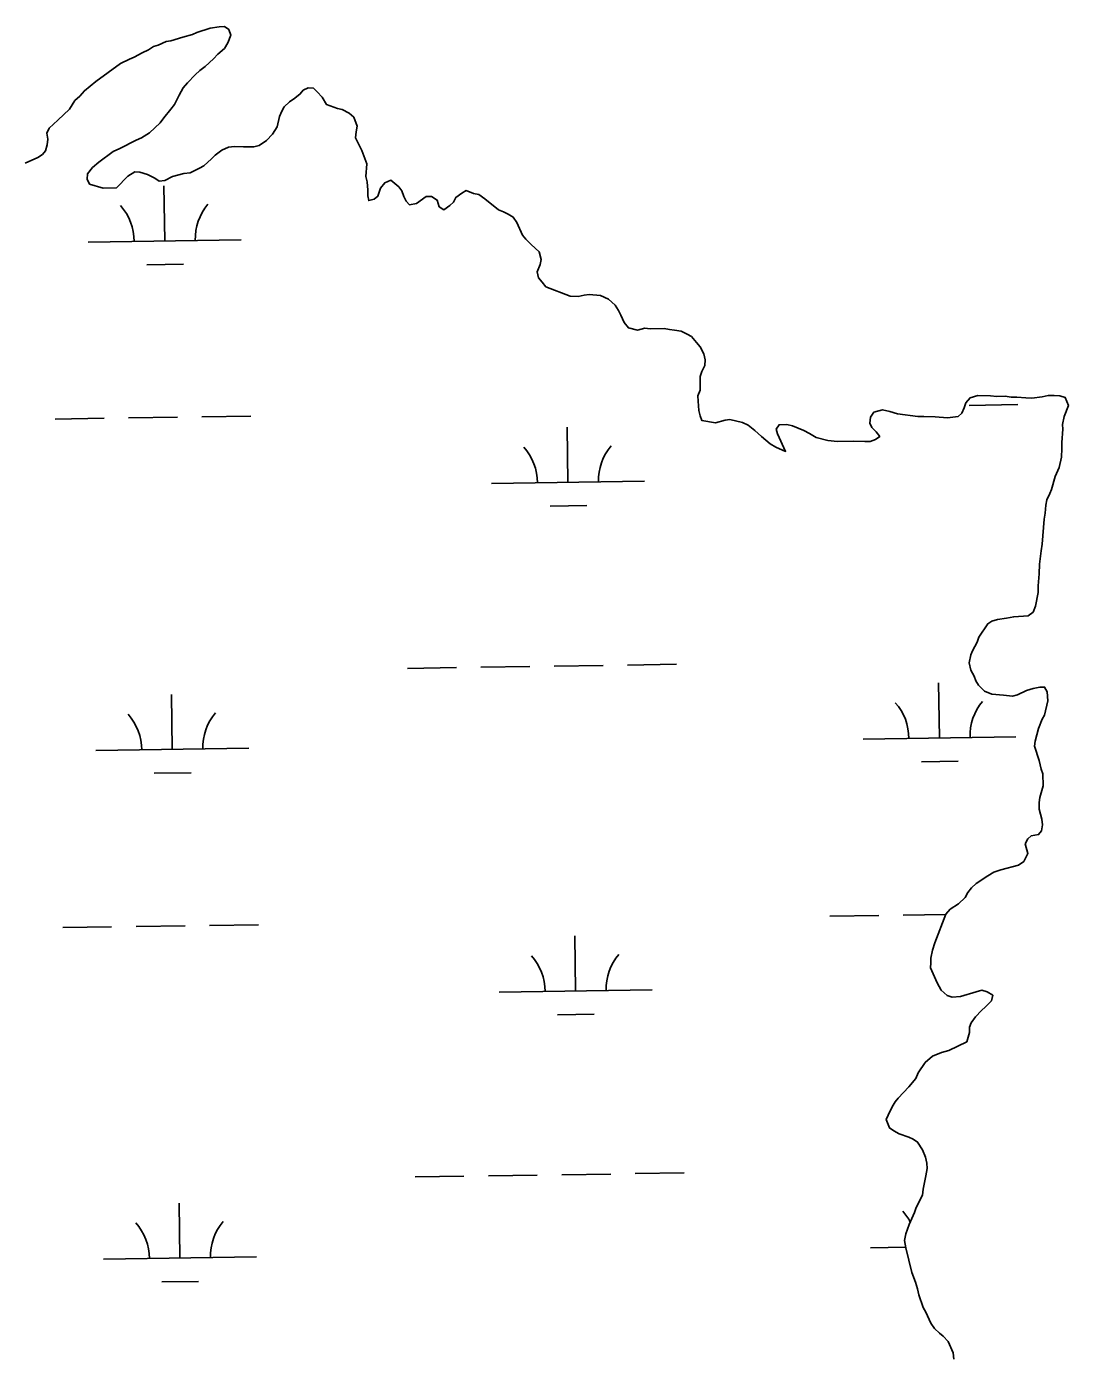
# Model space of a CAD drawing. Extents: x 3807117 to 3845308, y 337856 to 363736.
# Drawn here: x 3840700 to 3841381, y 358376 to 359247 of the extents above; entities that cross this region are included whole.
import ezdxf

# ---------------------------------------------------------------- set-up
doc = ezdxf.new("R2010")
doc.units = 0
doc.layers.add('V-TOPO-SHOR', color=7, linetype='Continuous')
doc.layers.add('V-WETL-SWMP', color=7, linetype='Continuous')

msp = doc.modelspace()

# ---------------------------------------------------------------- linework, layer by layer
at = {"layer": 'V-TOPO-SHOR'}
for points in [[(3840698.56, 359157.29), (3840706.82, 359160.99), (3840709.96, 359163.03), (3840711.9, 359165.44), (3840713.02, 359169.42), (3840713.36, 359173), (3840712.9, 359176.95), (3840714.43, 359180.15), (3840717.16, 359182.97), (3840719.9, 359185.4), (3840727.7, 359192.66), (3840731.18, 359198.27), (3840734.31, 359201.1), (3840737.42, 359204.71), (3840744.85, 359210.78), (3840760.91, 359222.55), (3840766.81, 359225.42), (3840769.96, 359226.66), (3840775.07, 359229.52), (3840779.39, 359231.57), (3840782.53, 359233.61), (3840785.69, 359234.45), (3840790.8, 359236.92), (3840793.97, 359237.36), (3840801.85, 359239.87), (3840808.17, 359241.57), (3840810.93, 359242.8), (3840819.6, 359245.72), (3840825.53, 359246.61), (3840829.1, 359246.67), (3840831.91, 359244.73), (3840833.15, 359241.18), (3840831.26, 359236), (3840828.94, 359232.39), (3840824.64, 359228.75), (3840821.92, 359225.54), (3840816.44, 359220.69), (3840812.92, 359217.86), (3840809.8, 359215.03), (3840804.73, 359209.79), (3840802.01, 359206.57), (3840799.31, 359201.77), (3840796.24, 359195.78), (3840793.91, 359192.57), (3840789.25, 359186.94), (3840786.92, 359183.73), (3840779.9, 359177.27), (3840774.79, 359174.01), (3840771.25, 359172.37), (3840760.64, 359167.04), (3840756.31, 359164.98), (3840746.91, 359158.09), (3840742.61, 359154.45), (3840739.5, 359150.43), (3840739.17, 359146.86), (3840740.8, 359143.72), (3840749.57, 359141.09), (3840758.29, 359141.23), (3840765.7, 359148.88), (3840770.41, 359151.74), (3840773.58, 359151.39), (3840778.76, 359149.89), (3840783.56, 359147.59), (3840786.36, 359145.66), (3840789.93, 359146.11), (3840795.04, 359148.58), (3840802.54, 359150.68), (3840806.49, 359151.14)], [(3840806.49, 359151.14), (3840812.79, 359154.02), (3840815.54, 359155.66), (3840820.62, 359160.1), (3840822.96, 359162.52), (3840827.26, 359165.76), (3840831.59, 359167.81), (3840835.55, 359168.28), (3840841.5, 359167.98), (3840848.24, 359168.09), (3840851.79, 359168.94), (3840856.5, 359172.19), (3840860.39, 359176.22), (3840863.48, 359181.03), (3840864.96, 359187.79), (3840866.49, 359191.39), (3840868.02, 359194.19), (3840871.54, 359197.42), (3840875.07, 359199.85), (3840878.59, 359202.69), (3840880.53, 359205.1), (3840883.68, 359206.73), (3840887.25, 359206.4), (3840889.67, 359204.06), (3840892.9, 359200.54), (3840895.75, 359195.83), (3840902.93, 359193.18), (3840906.11, 359192.44), (3840910.51, 359190.13), (3840913.73, 359187.41), (3840915.81, 359181.5), (3840915.08, 359177.92), (3840914.75, 359173.95), (3840916.79, 359170.02), (3840918.85, 359165.69), (3840922.16, 359157.02), (3840921.51, 359148.68), (3840922.36, 359145.13), (3840922.85, 359139.59), (3840922.91, 359136.02), (3840923.35, 359132.86), (3840926.91, 359133.71), (3840929.25, 359135.73), (3840931.15, 359140.91), (3840933.87, 359144.53), (3840937.8, 359146.18), (3840943.03, 359141.9), (3840945.06, 359139.16), (3840946.3, 359135.61), (3840947.94, 359132.47), (3840949.96, 359130.12), (3840954.7, 359131), (3840960.97, 359135.46), (3840964.54, 359135.52), (3840968.15, 359133.2), (3840969.41, 359128.86), (3840972.61, 359126.93), (3840976.53, 359129.77), (3840978.88, 359131.79), (3840980.41, 359134.99), (3840984.33, 359137.83), (3840987.07, 359139.46), (3840991.86, 359137.56), (3840995.44, 359136.82), (3840999.45, 359134.11), (3841008.3, 359126.73), (3841011.49, 359125.59), (3841014.68, 359124.06), (3841017.89, 359122.13), (3841020.33, 359118.6), (3841024.03, 359110.34), (3841026.06, 359107.59), (3841029.68, 359104.09), (3841034.91, 359099.41), (3841036.19, 359094.28), (3841035.45, 359091.1), (3841033.54, 359086.31), (3841034.4, 359082.36), (3841036.83, 359079.62), (3841039.26, 359076.49), (3841055.22, 359070.41), (3841060.38, 359070.1), (3841064.33, 359070.96), (3841067.49, 359071.41), (3841075.03, 359070.74), (3841080.23, 359068.45), (3841084.65, 359064.56), (3841086.69, 359061.02), (3841088.33, 359057.88), (3841090.39, 359053.15), (3841093.22, 359049.63), (3841099.2, 359048.15), (3841103.93, 359049.41), (3841107.5, 359049.08), (3841116.62, 359049.23), (3841120.2, 359048.49), (3841123.38, 359048.15), (3841127.75, 359047.43), (3841131.75, 359045.51), (3841134.55, 359043.97), (3841137.79, 359040.06)], [(3841137.79, 359040.06), (3841140.21, 359037.33), (3841142.67, 359032.61), (3841143.52, 359028.66), (3841143.19, 359025.08), (3841141.27, 359021.09), (3841140.13, 359017.9), (3841140.28, 359008.78), (3841138.76, 359005.19), (3841138.82, 359001.62), (3841139.31, 358995.68), (3841140.16, 358992.13), (3841141.4, 358988.98), (3841150.15, 358987.54), (3841156.47, 358989.23), (3841159.63, 358989.67), (3841167.99, 358987.83), (3841171.59, 358985.91), (3841176, 358982.41), (3841180.43, 358978.52), (3841186.06, 358973.86), (3841189.66, 358971.54), (3841196.05, 358968.87), (3841190.71, 358980.28), (3841189.86, 358983.43), (3841191.8, 358986.24), (3841196.95, 358986.33), (3841200.53, 358985.59), (3841208.12, 358982.55), (3841211.71, 358980.62), (3841216.12, 358977.92), (3841223.68, 358976.07), (3841230.04, 358975.38), (3841240.34, 358975.55), (3841247.88, 358975.28), (3841251.45, 358975.33), (3841255, 358976.58), (3841257.74, 358978.61), (3841255.31, 358981.74), (3841252.49, 358984.47), (3841251.25, 358987.23), (3841251.58, 358991.2), (3841253.91, 358994.41), (3841259.43, 358996.08), (3841264.21, 358994.97), (3841269.39, 358993.47), (3841282.5, 358991.71), (3841286.46, 358991.77), (3841294, 358991.5), (3841301.94, 358990.84), (3841309.06, 358991.75), (3841311.41, 358993.77), (3841312.93, 358997.36), (3841314.07, 359000.55), (3841316.79, 359003.77), (3841321.92, 359005.44), (3841330.25, 359005.18), (3841334.22, 359004.85), (3841339.77, 359004.94), (3841343.74, 359004.22), (3841347.31, 359004.27), (3841353.26, 359003.98), (3841357.23, 359003.65), (3841363.96, 359004.55), (3841367.91, 359005.41), (3841371.87, 359005.47), (3841375.44, 359005.14), (3841379.03, 359004.01), (3841381.1, 358998.89), (3841378.44, 358991.71), (3841377.34, 358986.53), (3841377.39, 358983.36), (3841376.74, 358974.63), (3841376.81, 358970.67), (3841376.5, 358965.11), (3841375.03, 358958.35), (3841372.35, 358952.35), (3841370.11, 358943.99), (3841368.97, 358941.2), (3841367.05, 358937.2), (3841366.32, 358933.62), (3841366.01, 358928.46), (3841365.28, 358924.49), (3841363.96, 358908.21), (3841363.24, 358903.84), (3841362.2, 358895.1), (3841361.91, 358888.75), (3841361.24, 358880.81), (3841361.32, 358876.45), (3841359.48, 358867.7), (3841357.96, 358863.71), (3841354.83, 358861.28), (3841345.32, 358860.72), (3841340.58, 358859.85), (3841334.65, 358858.96), (3841331.1, 358857.71), (3841328.35, 358856.08), (3841322.55, 358847.26), (3841321.41, 358844.07), (3841318.33, 358838.47), (3841317.19, 358835.68)], [(3841317.19, 358835.68), (3841316.09, 358830.51), (3841317.35, 358825.77), (3841319.4, 358821.84), (3841320.64, 358818.69), (3841322.27, 358815.94), (3841326.3, 358812.04), (3841331.09, 358810.14), (3841338.64, 358809.47), (3841344.59, 358808.78), (3841347.75, 358809.62), (3841353.65, 358812.49), (3841357.99, 358813.75), (3841362.34, 358814.62), (3841365.51, 358814.67), (3841367.15, 358811.53), (3841367.64, 358805.59), (3841365.41, 358796.43), (3841363.87, 358793.63), (3841361.59, 358787.65), (3841359.35, 358779.29), (3841359.01, 358776.11), (3841361.94, 358766.64), (3841363.22, 358761.11), (3841364.46, 358757.96), (3841364.59, 358750.03), (3841362.34, 358742.46), (3841362, 358739.29), (3841362.07, 358734.93), (3841363.77, 358728.22), (3841364.22, 358724.65), (3841363.49, 358720.68), (3841361.55, 358718.27), (3841356.81, 358717.4), (3841354.46, 358715.37), (3841352.93, 358712.18), (3841354.62, 358705.86), (3841351.93, 358700.66), (3841348.4, 358698.23), (3841336.95, 358695.26), (3841332.22, 358693.6), (3841328.3, 358691.15), (3841320.85, 358686.27), (3841317.72, 358683.45), (3841315.4, 358680.24), (3841313.47, 358677.03), (3841309.17, 358673), (3841303.68, 358669.34), (3841300.96, 358666.12), (3841293.74, 358647.37), (3841292.23, 358642.59), (3841291.13, 358637.41), (3841291.18, 358634.24), (3841290.84, 358631.07), (3841295.36, 358621.23), (3841297.82, 358616.51), (3841301.84, 358613.01), (3841305.03, 358611.88), (3841310.57, 358612.36), (3841320.83, 358615.31), (3841324.38, 358616.56), (3841327.97, 358615.42), (3841331.57, 358613.11), (3841330.84, 358609.53), (3841326.94, 358605.5), (3841324.21, 358603.07), (3841320.31, 358599.04), (3841317.6, 358595.04), (3841316.46, 358592.24), (3841316.51, 358588.67), (3841314.63, 358582.7), (3841302.83, 358576.95), (3841298.1, 358575.68), (3841292.19, 358573.21), (3841287.5, 358569.16), (3841282.85, 358562.35), (3841281.33, 358558.75), (3841276.66, 358553.13), (3841269.65, 358545.87), (3841267.7, 358543.46), (3841265.77, 358540.26), (3841263.09, 358534.66), (3841261.95, 358531.87), (3841264.02, 358526.35), (3841266.83, 358524.42), (3841270.43, 358522.5), (3841276.81, 358520.22), (3841279.6, 358519.08), (3841282.41, 358517.14), (3841285.67, 358512.04), (3841287.73, 358507.32), (3841288.59, 358503.37), (3841288.65, 358499.8), (3841287.93, 358495.03), (3841286.83, 358489.47), (3841286.09, 358486.28), (3841285.76, 358482.31), (3841281.53, 358474.31), (3841280.4, 358471.12), (3841276.96, 358463.14), (3841274.68, 358457.15)], [(3841274.68, 358457.15), (3841273.96, 358452.78), (3841274.83, 358448.04), (3841278.67, 358431.84), (3841281.15, 358425.54), (3841282.41, 358421.2), (3841283.27, 358417.25), (3841286.18, 358408.97), (3841287.82, 358405.83), (3841291.11, 358398.75), (3841293.54, 358395.22), (3841296.77, 358392.1), (3841299.18, 358390.16), (3841302.41, 358386.64), (3841305.7, 358379.16), (3841306.17, 358375.21)]]:
    msp.add_lwpolyline(points, dxfattribs=at)
at = {"layer": 'V-WETL-SWMP'}
for p, q in [((3840789.91, 359106.52), (3840789.37, 359142.52)), ((3840739.92, 359105.77), (3840839.91, 359107.27)), ((3840778.14, 359090.91), (3840802.14, 359091.27)), ((3840766.24, 358990.72), (3840798.23, 358991.2)), ((3840814.23, 358991.44), (3840846.23, 358991.92)), ((3841316.08, 358998.96), (3841348.08, 358999.44)), ((3840718.24, 358990), (3840750.24, 358990.48)), ((3841053.74, 358948.59), (3841053.2, 358984.59)), ((3841003.75, 358947.85), (3841103.74, 358949.34)), ((3841041.98, 358932.99), (3841065.97, 358933.35)), ((3840948.71, 358826.94), (3840980.71, 358827.42)), ((3840996.7, 358827.66), (3841028.7, 358828.14)), ((3841044.7, 358828.37), (3841076.7, 358828.85)), ((3841092.69, 358829.09), (3841124.69, 358829.57)), ((3841296.75, 358781.4), (3841296.21, 358817.4)), ((3840794.9, 358773.88), (3840794.36, 358809.88)), ((3840744.9, 358773.14), (3840844.89, 358774.63)), ((3841246.75, 358780.65), (3841346.74, 358782.15)), ((3841284.98, 358765.79), (3841308.98, 358766.15)), ((3840783.13, 358758.28), (3840807.13, 358758.63)), ((3841225.08, 358664.88), (3841257.07, 358665.36)), ((3841273.07, 358665.6), (3841300.92, 358666.02)), ((3840723.22, 358657.37), (3840755.22, 358657.85)), ((3840771.22, 358658.08), (3840803.22, 358658.56)), ((3840819.21, 358658.8), (3840851.21, 358659.28)), ((3841058.73, 358615.96), (3841058.19, 358651.95)), ((3841008.73, 358615.21), (3841108.72, 358616.71)), ((3841046.96, 358600.35), (3841070.96, 358600.71)), ((3841001.69, 358495.02), (3841033.68, 358495.5)), ((3841049.68, 358495.74), (3841081.68, 358496.22)), ((3841097.68, 358496.46), (3841129.67, 358496.94)), ((3840953.69, 358494.3), (3840985.69, 358494.78)), ((3840799.88, 358441.25), (3840799.34, 358477.24)), ((3841251.74, 358448.02), (3841274.77, 358448.36)), ((3840749.88, 358440.5), (3840849.87, 358442)), ((3840788.11, 358425.64), (3840812.11, 358426))]:
    msp.add_line(p, q, dxfattribs=at)
for points in [[(3840698.56, 359157.29), (3840706.82, 359160.99), (3840709.96, 359163.03), (3840711.9, 359165.44), (3840713.02, 359169.42), (3840713.36, 359173), (3840712.9, 359176.95), (3840714.43, 359180.15), (3840717.16, 359182.97), (3840719.9, 359185.4), (3840727.7, 359192.66), (3840731.18, 359198.27), (3840734.31, 359201.1), (3840737.42, 359204.71), (3840744.85, 359210.78), (3840760.91, 359222.55), (3840766.81, 359225.42), (3840769.96, 359226.66), (3840775.07, 359229.52), (3840779.39, 359231.57), (3840782.53, 359233.61), (3840785.69, 359234.45), (3840790.8, 359236.92), (3840793.97, 359237.36), (3840801.85, 359239.87), (3840808.17, 359241.57), (3840810.93, 359242.8), (3840819.6, 359245.72), (3840825.53, 359246.61), (3840829.1, 359246.67), (3840831.91, 359244.73), (3840833.15, 359241.18), (3840831.26, 359236), (3840828.94, 359232.39), (3840824.64, 359228.75), (3840821.92, 359225.54), (3840816.44, 359220.69), (3840812.92, 359217.86), (3840809.8, 359215.03), (3840804.73, 359209.79), (3840802.01, 359206.57), (3840799.31, 359201.77), (3840796.24, 359195.78), (3840793.91, 359192.57), (3840789.25, 359186.94), (3840786.92, 359183.73), (3840779.9, 359177.27), (3840774.79, 359174.01), (3840771.25, 359172.37), (3840760.64, 359167.04), (3840756.31, 359164.98), (3840746.91, 359158.09), (3840742.61, 359154.45), (3840739.5, 359150.43), (3840739.17, 359146.86), (3840740.8, 359143.72), (3840749.57, 359141.09), (3840758.29, 359141.23), (3840765.7, 359148.88), (3840770.41, 359151.74), (3840773.58, 359151.39), (3840778.76, 359149.89), (3840783.56, 359147.59), (3840786.36, 359145.66), (3840789.93, 359146.11), (3840795.04, 359148.58), (3840802.54, 359150.68), (3840806.49, 359151.14)], [(3840806.49, 359151.14), (3840812.79, 359154.02), (3840815.54, 359155.66), (3840820.62, 359160.1), (3840822.96, 359162.52), (3840827.26, 359165.76), (3840831.59, 359167.81), (3840835.55, 359168.28), (3840841.5, 359167.98), (3840848.24, 359168.09), (3840851.79, 359168.94), (3840856.5, 359172.19), (3840860.39, 359176.22), (3840863.48, 359181.03), (3840864.96, 359187.79), (3840866.49, 359191.39), (3840868.02, 359194.19), (3840871.54, 359197.42), (3840875.07, 359199.85), (3840878.59, 359202.69), (3840880.53, 359205.1), (3840883.68, 359206.73), (3840887.25, 359206.4), (3840889.67, 359204.06), (3840892.9, 359200.54), (3840895.75, 359195.83), (3840902.93, 359193.18), (3840906.11, 359192.44), (3840910.51, 359190.13), (3840913.73, 359187.41), (3840915.81, 359181.5), (3840915.08, 359177.92), (3840914.75, 359173.95), (3840916.79, 359170.02), (3840918.85, 359165.69), (3840922.16, 359157.02), (3840921.51, 359148.68), (3840922.36, 359145.13), (3840922.85, 359139.59), (3840922.91, 359136.02), (3840923.35, 359132.86), (3840926.91, 359133.71), (3840929.25, 359135.73), (3840931.15, 359140.91), (3840933.87, 359144.53), (3840937.8, 359146.18), (3840943.03, 359141.9), (3840945.06, 359139.16), (3840946.3, 359135.61), (3840947.94, 359132.47), (3840949.96, 359130.12), (3840954.7, 359131), (3840960.97, 359135.46), (3840964.54, 359135.52), (3840968.15, 359133.2), (3840969.41, 359128.86), (3840972.61, 359126.93), (3840976.53, 359129.77), (3840978.88, 359131.79), (3840980.41, 359134.99), (3840984.33, 359137.83), (3840987.07, 359139.46), (3840991.86, 359137.56), (3840995.44, 359136.82), (3840999.45, 359134.11), (3841008.3, 359126.73), (3841011.49, 359125.59), (3841014.68, 359124.06), (3841017.89, 359122.13), (3841020.33, 359118.6), (3841024.03, 359110.34), (3841026.06, 359107.59), (3841029.68, 359104.09), (3841034.91, 359099.41), (3841036.19, 359094.28), (3841035.45, 359091.1), (3841033.54, 359086.31), (3841034.4, 359082.36), (3841036.83, 359079.62), (3841039.26, 359076.49), (3841055.22, 359070.41), (3841060.38, 359070.1), (3841064.33, 359070.96), (3841067.49, 359071.41), (3841075.03, 359070.74), (3841080.23, 359068.45), (3841084.65, 359064.56), (3841086.69, 359061.02), (3841088.33, 359057.88), (3841090.39, 359053.15), (3841093.22, 359049.63), (3841099.2, 359048.15), (3841103.93, 359049.41), (3841107.5, 359049.08), (3841116.62, 359049.23), (3841120.2, 359048.49), (3841123.38, 359048.15), (3841127.75, 359047.43), (3841131.75, 359045.51), (3841134.55, 359043.97), (3841137.79, 359040.06)], [(3841137.79, 359040.06), (3841140.21, 359037.33), (3841142.67, 359032.61), (3841143.52, 359028.66), (3841143.19, 359025.08), (3841141.27, 359021.09), (3841140.13, 359017.9), (3841140.28, 359008.78), (3841138.76, 359005.19), (3841138.82, 359001.62), (3841139.31, 358995.68), (3841140.16, 358992.13), (3841141.4, 358988.98), (3841150.15, 358987.54), (3841156.47, 358989.23), (3841159.63, 358989.67), (3841167.99, 358987.83), (3841171.59, 358985.91), (3841176, 358982.41), (3841180.43, 358978.52), (3841186.06, 358973.86), (3841189.66, 358971.54), (3841196.05, 358968.87), (3841190.71, 358980.28), (3841189.86, 358983.43), (3841191.8, 358986.24), (3841196.95, 358986.33), (3841200.53, 358985.59), (3841208.12, 358982.55), (3841211.71, 358980.62), (3841216.12, 358977.92), (3841223.68, 358976.07), (3841230.04, 358975.38), (3841240.34, 358975.55), (3841247.88, 358975.28), (3841251.45, 358975.33), (3841255, 358976.58), (3841257.74, 358978.61), (3841255.31, 358981.74), (3841252.49, 358984.47), (3841251.25, 358987.23), (3841251.58, 358991.2), (3841253.91, 358994.41), (3841259.43, 358996.08), (3841264.21, 358994.97), (3841269.39, 358993.47), (3841282.5, 358991.71), (3841286.46, 358991.77), (3841294, 358991.5), (3841301.94, 358990.84), (3841309.06, 358991.75), (3841311.41, 358993.77), (3841312.93, 358997.36), (3841314.07, 359000.55), (3841316.79, 359003.77), (3841321.92, 359005.44), (3841330.25, 359005.18), (3841334.22, 359004.85), (3841339.77, 359004.94), (3841343.74, 359004.22), (3841347.31, 359004.27), (3841353.26, 359003.98), (3841357.23, 359003.65), (3841363.96, 359004.55), (3841367.91, 359005.41), (3841371.87, 359005.47), (3841375.44, 359005.14), (3841379.03, 359004.01), (3841381.1, 358998.89), (3841378.44, 358991.71), (3841377.34, 358986.53), (3841377.39, 358983.36), (3841376.74, 358974.63), (3841376.81, 358970.67), (3841376.5, 358965.11), (3841375.03, 358958.35), (3841372.35, 358952.35), (3841370.11, 358943.99), (3841368.97, 358941.2), (3841367.05, 358937.2), (3841366.32, 358933.62), (3841366.01, 358928.46), (3841365.28, 358924.49), (3841363.96, 358908.21), (3841363.24, 358903.84), (3841362.2, 358895.1), (3841361.91, 358888.75), (3841361.24, 358880.81), (3841361.32, 358876.45), (3841359.48, 358867.7), (3841357.96, 358863.71), (3841354.83, 358861.28), (3841345.32, 358860.72), (3841340.58, 358859.85), (3841334.65, 358858.96), (3841331.1, 358857.71), (3841328.35, 358856.08), (3841322.55, 358847.26), (3841321.41, 358844.07), (3841318.33, 358838.47), (3841317.19, 358835.68)], [(3841317.19, 358835.68), (3841316.09, 358830.51), (3841317.35, 358825.77), (3841319.4, 358821.84), (3841320.64, 358818.69), (3841322.27, 358815.94), (3841326.3, 358812.04), (3841331.09, 358810.14), (3841338.64, 358809.47), (3841344.59, 358808.78), (3841347.75, 358809.62), (3841353.65, 358812.49), (3841357.99, 358813.75), (3841362.34, 358814.62), (3841365.51, 358814.67), (3841367.15, 358811.53), (3841367.64, 358805.59), (3841365.41, 358796.43), (3841363.87, 358793.63), (3841361.59, 358787.65), (3841359.35, 358779.29), (3841359.01, 358776.11), (3841361.94, 358766.64), (3841363.22, 358761.11), (3841364.46, 358757.96), (3841364.59, 358750.03), (3841362.34, 358742.46), (3841362, 358739.29), (3841362.07, 358734.93), (3841363.77, 358728.22), (3841364.22, 358724.65), (3841363.49, 358720.68), (3841361.55, 358718.27), (3841356.81, 358717.4), (3841354.46, 358715.37), (3841352.93, 358712.18), (3841354.62, 358705.86), (3841351.93, 358700.66), (3841348.4, 358698.23), (3841336.95, 358695.26), (3841332.22, 358693.6), (3841328.3, 358691.15), (3841320.85, 358686.27), (3841317.72, 358683.45), (3841315.4, 358680.24), (3841313.47, 358677.03), (3841309.17, 358673), (3841303.68, 358669.34), (3841300.96, 358666.12), (3841293.74, 358647.37), (3841292.23, 358642.59), (3841291.13, 358637.41), (3841291.18, 358634.24), (3841290.84, 358631.07), (3841295.36, 358621.23), (3841297.82, 358616.51), (3841301.84, 358613.01), (3841305.03, 358611.88), (3841310.57, 358612.36), (3841320.83, 358615.31), (3841324.38, 358616.56), (3841327.97, 358615.42), (3841331.57, 358613.11), (3841330.84, 358609.53), (3841326.94, 358605.5), (3841324.21, 358603.07), (3841320.31, 358599.04), (3841317.6, 358595.04), (3841316.46, 358592.24), (3841316.51, 358588.67), (3841314.63, 358582.7), (3841302.83, 358576.95), (3841298.1, 358575.68), (3841292.19, 358573.21), (3841287.5, 358569.16), (3841282.85, 358562.35), (3841281.33, 358558.75), (3841276.66, 358553.13), (3841269.65, 358545.87), (3841267.7, 358543.46), (3841265.77, 358540.26), (3841263.09, 358534.66), (3841261.95, 358531.87), (3841264.02, 358526.35), (3841266.83, 358524.42), (3841270.43, 358522.5), (3841276.81, 358520.22), (3841279.6, 358519.08), (3841282.41, 358517.14), (3841285.67, 358512.04), (3841287.73, 358507.32), (3841288.59, 358503.37), (3841288.65, 358499.8), (3841287.93, 358495.03), (3841286.83, 358489.47), (3841286.09, 358486.28), (3841285.76, 358482.31), (3841281.53, 358474.31), (3841280.4, 358471.12), (3841276.96, 358463.14), (3841274.68, 358457.15)], [(3841274.68, 358457.15), (3841273.96, 358452.78), (3841274.83, 358448.04), (3841278.67, 358431.84), (3841281.15, 358425.54), (3841282.41, 358421.2), (3841283.27, 358417.25), (3841286.18, 358408.97), (3841287.82, 358405.83), (3841291.11, 358398.75), (3841293.54, 358395.22), (3841296.77, 358392.1), (3841299.18, 358390.16), (3841302.41, 358386.64), (3841305.7, 358379.16), (3841306.17, 358375.21)]]:
    msp.add_lwpolyline(points, dxfattribs=at)
for centre, start, end in [((3840845.14, 359107.82), 140.08653, 181.63019), ((3840734.67, 359106.17), 0.08653, 41.63019), ((3840998.5, 358948.24), 0.08653, 41.63019), ((3841108.97, 358949.9), 140.08653, 181.63019), ((3841241.5, 358781.05), 0.08653, 41.63019), ((3841351.98, 358782.71), 140.08653, 181.63019), ((3840739.65, 358773.53), 0.08653, 41.63019), ((3840850.12, 358775.19), 140.08653, 181.63019), ((3841003.48, 358615.6), 0.08653, 41.63019), ((3841113.96, 358617.26), 140.08653, 181.63019), ((3841246.49, 358448.41), 27.73461, 41.63019), ((3840744.64, 358440.89), 0.08653, 41.63019), ((3840855.11, 358442.55), 140.08653, 181.63019)]:
    msp.add_arc(centre, 35.25, start, end, dxfattribs=at)

doc.saveas('drawing.dxf')
